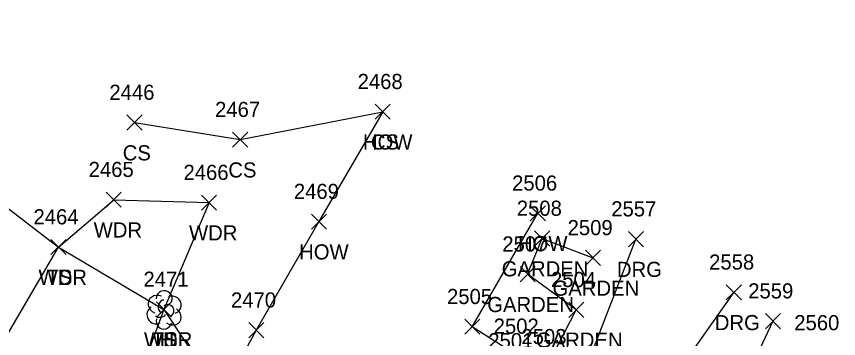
# Model space of a CAD drawing. Extents: x 1499292 to 1501024, y 534584 to 538043.
# Drawn here: x 1499506.8 to 1499615.3, y 537946 to 537988.6 of the extents above; entities that cross this region are included whole.
import ezdxf

# ---------------------------------------------------------------- set-up
doc = ezdxf.new("R2010")
doc.units = 0
for name, color, linetype in [('L_A', 7, 'Continuous'), ('L_I', 7, 'Continuous'), ('L_TIC', 7, 'Continuous'), ('LAPB', 7, 'Continuous'), ('LAWA', 7, 'Continuous'), ('LBC', 7, 'Continuous'), ('LBF', 7, 'Continuous'), ('LELB', 7, 'Continuous'), ('LTD', 7, 'Continuous'), ('R_A', 7, 'Continuous'), ('R_I', 7, 'Continuous'), ('R_TIC', 7, 'Continuous'), ('RDG', 7, 'Continuous')]:
    doc.layers.add(name, color=color, linetype=linetype)

msp = doc.modelspace()

# ---------------------------------------------------------------- linework, layer by layer
at = {"layer": 'L_TIC'}
for points in [[(1499554.11, 537975.01), (1499556.11, 537977.01)], [(1499556.11, 537975.01), (1499554.11, 537977.01)], [(1499554.11, 537975.01), (1499556.11, 537977.01)], [(1499556.11, 537975.01), (1499554.11, 537977.01)], [(1499521.34, 537973.58), (1499523.34, 537975.58)], [(1499523.34, 537973.58), (1499521.34, 537975.58)], [(1499535.29, 537971.32), (1499537.29, 537973.32)], [(1499537.29, 537971.32), (1499535.29, 537973.32)], [(1499518.6, 537963.39), (1499520.6, 537965.39)], [(1499520.6, 537963.39), (1499518.6, 537965.39)], [(1499531.18, 537963), (1499533.18, 537965)], [(1499533.18, 537963), (1499531.18, 537965)], [(1499574.58, 537961.59), (1499576.58, 537963.59)], [(1499576.58, 537961.59), (1499574.58, 537963.59)], [(1499545.69, 537960.49), (1499547.69, 537962.49)], [(1499547.69, 537960.49), (1499545.69, 537962.49)], [(1499575.15, 537958.26), (1499577.15, 537960.26)], [(1499577.15, 537958.26), (1499575.15, 537960.26)], [(1499511.32, 537957.13), (1499513.32, 537959.13)], [(1499513.32, 537957.13), (1499511.32, 537959.13)], [(1499511.32, 537957.13), (1499513.32, 537959.13)], [(1499513.32, 537957.13), (1499511.32, 537959.13)], [(1499581.86, 537955.7), (1499583.86, 537957.7)], [(1499583.86, 537955.7), (1499581.86, 537957.7)], [(1499573.24, 537953.54), (1499575.24, 537955.54)], [(1499575.24, 537953.54), (1499573.24, 537955.54)], [(1499525.23, 537948.88), (1499527.23, 537950.88)], [(1499527.23, 537948.88), (1499525.23, 537950.88)], [(1499525.23, 537948.88), (1499527.23, 537950.88)], [(1499527.23, 537948.88), (1499525.23, 537950.88)], [(1499579.66, 537948.84), (1499581.66, 537950.84)], [(1499581.66, 537948.84), (1499579.66, 537950.84)], [(1499605.63, 537947.34), (1499607.63, 537949.34)], [(1499607.63, 537947.34), (1499605.63, 537949.34)], [(1499537.42, 537946.14), (1499539.42, 537948.14)], [(1499539.42, 537946.14), (1499537.42, 537948.14)], [(1499537.42, 537946.14), (1499539.42, 537948.14)], [(1499539.42, 537946.14), (1499537.42, 537948.14)], [(1499565.94, 537946.6), (1499567.94, 537948.6)], [(1499567.94, 537946.6), (1499565.94, 537948.6)], [(1499565.94, 537946.6), (1499567.94, 537948.6)], [(1499567.94, 537946.6), (1499565.94, 537948.6)]]:
    msp.add_lwpolyline(points, dxfattribs=at)
at = {"layer": 'LAPB'}
for points in [[(1499573.1, 537943.68), (1499576.76, 537942.3), (1499580.66, 537949.84), (1499574.24, 537954.54), (1499576.15, 537959.26), (1499582.86, 537956.7)], [(1499606.63, 537948.34), (1499599.78, 537933.8), (1499590.48, 537925.76), (1499582.84, 537910.98), (1499582.07, 537908.69), (1499576.21, 537894.59), (1499577.7, 537881.51), (1499584.33, 537880.12), (1499585.63, 537885.56), (1499594.11, 537896.8), (1499602.21, 537917.84)]]:
    msp.add_lwpolyline(points, dxfattribs=at)
at = {"layer": 'LAWA'}
msp.add_lwpolyline([(1499496.66, 537932.23), (1499503.85, 537943.7), (1499512.32, 537958.13), (1499519.6, 537964.39), (1499532.18, 537964), (1499526.23, 537949.88), (1499521.3, 537936.51), (1499513.59, 537924.33), (1499510.21, 537921.37)], dxfattribs=at)
at = {"layer": 'LBC'}
for points in [[(1499555.11, 537976.01), (1499546.69, 537961.49), (1499538.42, 537947.14)], [(1499566.94, 537947.6), (1499575.58, 537962.59)]]:
    msp.add_lwpolyline(points, dxfattribs=at)
at = {"layer": 'LBF'}
msp.add_lwpolyline([(1499538.42, 537947.14), (1499535.01, 537940.91), (1499562.24, 537925.1), (1499569.62, 537937.46), (1499571.82, 537941.76), (1499573.1, 537943.68), (1499566.94, 537947.6)], dxfattribs=at)
at = {"layer": 'LELB'}
for points in [[(1499458.13, 537988.6), (1499497.49, 537969.52), (1499512.32, 537958.13), (1499526.23, 537949.88), (1499540.63, 537928.08)], [(1499522.34, 537974.58), (1499536.29, 537972.32), (1499555.11, 537976.01)]]:
    msp.add_lwpolyline(points, dxfattribs=at)
at = {"layer": 'LTD'}
msp.add_line((1499526.23, 537949.88), (1499526.23, 537949.88), dxfattribs=at)
msp.add_line((1499526.23, 537949.88), (1499526.23, 537949.88), dxfattribs=at)
msp.add_arc((1499526.27, 537951.31), 1.05, 335.5272, 180.9563, dxfattribs=at)
for centre, major_axis, ratio, start_param, end_param in [((1499525.44, 537950.54), (1.21, -0.51), 0.895232, 1.570796, 4.712389), ((1499526.02, 537950.33), (-0.208, -0.792), 0.645439, 3.141593, 6.283185), ((1499527.27, 537950.46), (-1.14, -0.48), 0.949671, 1.570796, 4.712389), ((1499525.14, 537949.17), (0.58, -1.04), 0.959034, 3.141593, 6.283185), ((1499526.73, 537949.71), (-0.5, 0.667), 0.989748, 3.141593, 6.283185), ((1499525.77, 537949.13), (-0.625, -0.083), 0.423636, 0, 3.141593), ((1499527.23, 537949.04), (-1.09, 0.79), 0.841452, 1.570796, 4.712389), ((1499526.23, 537948.38), (0.26, 1.06), 0.942809, 1.570796, 4.712389)]:
    msp.add_ellipse(centre, major_axis=major_axis, ratio=ratio, start_param=start_param, end_param=end_param, dxfattribs=at)
at = {"layer": 'R_TIC'}
for points in [[(1499587.54, 537958.18), (1499589.54, 537960.18)], [(1499589.54, 537958.18), (1499587.54, 537960.18)], [(1499600.46, 537951.15), (1499602.46, 537953.15)], [(1499602.46, 537951.15), (1499600.46, 537953.15)]]:
    msp.add_lwpolyline(points, dxfattribs=at)
at = {"layer": 'RDG'}
for points in [[(1499553.18, 537892.37), (1499561.13, 537900.13), (1499572.66, 537921.04), (1499581.36, 537940.57), (1499588.54, 537959.18)], [(1499601.46, 537952.15), (1499588.94, 537934.39), (1499579.82, 537914.69), (1499572.49, 537900.31), (1499566.45, 537888.25), (1499565.05, 537884.66)]]:
    msp.add_lwpolyline(points, dxfattribs=at)

# ---------------------------------------------------------------- texts
at = {"layer": 'L_A'}
for s, p in [('HOW', (1499552.5, 537971.01)), ('CS', (1499553.55, 537971.01)), ('CS', (1499520.79, 537969.58)), ('CS', (1499534.73, 537967.32)), ('WDR', (1499516.96, 537959.39)), ('WDR', (1499529.54, 537959)), ('HOW', (1499572.97, 537957.59)), ('HOW', (1499544.08, 537956.49)), ('GARDEN', (1499570.82, 537954.26)), ('WDR', (1499509.68, 537953.13)), ('TS', (1499510.73, 537953.13)), ('GARDEN', (1499577.53, 537951.7)), ('GARDEN', (1499568.91, 537949.54)), ('WDR', (1499523.59, 537944.88)), ('TS', (1499524.64, 537944.88)), ('H', (1499525.66, 537944.88)), ('GARDEN', (1499575.33, 537944.84))]:
    msp.add_text(s, height=2, dxfattribs=at).set_placement(p)
at = {"layer": 'L_I'}
for s, p in [('2468', (1499551.8, 537979.01)), ('2468', (1499551.8, 537979.01)), ('2446', (1499519.03, 537977.58)), ('2467', (1499532.98, 537975.32)), ('2465', (1499516.29, 537967.39)), ('2466', (1499528.81, 537967)), ('2506', (1499572.19, 537965.59)), ('2469', (1499543.38, 537964.49)), ('2508', (1499572.81, 537962.26)), ('2464', (1499509.01, 537961.13)), ('2464', (1499509.01, 537961.13)), ('2509', (1499579.52, 537959.7)), ('2507', (1499570.9, 537957.54)), ('2471', (1499523.53, 537952.88)), ('2471', (1499523.53, 537952.88)), ('2471', (1499523.53, 537952.88)), ('2504', (1499577.32, 537952.84)), ('2559', (1499603.36, 537951.34)), ('2505', (1499563.6, 537950.6)), ('2505', (1499563.6, 537950.6)), ('2470', (1499535.08, 537950.14)), ('2470', (1499535.08, 537950.14)), ('2560', (1499609.44, 537947.14)), ('2502', (1499569.76, 537946.68)), ('2502', (1499569.76, 537946.68)), ('2501', (1499569.05, 537944.76)), ('2501', (1499569.05, 537944.76)), ('2503', (1499573.42, 537945.3))]:
    msp.add_text(s, height=2, dxfattribs=at).set_placement(p)
at = {"layer": 'R_A'}
for p in [(1499586.03, 537954.18), (1499598.95, 537947.15)]:
    msp.add_text('DRG', height=2, dxfattribs=at).set_placement(p)
at = {"layer": 'R_I'}
for s, p in [('2557', (1499585.28, 537962.18)), ('2558', (1499598.2, 537955.15))]:
    msp.add_text(s, height=2, dxfattribs=at).set_placement(p)

doc.saveas('drawing.dxf')
